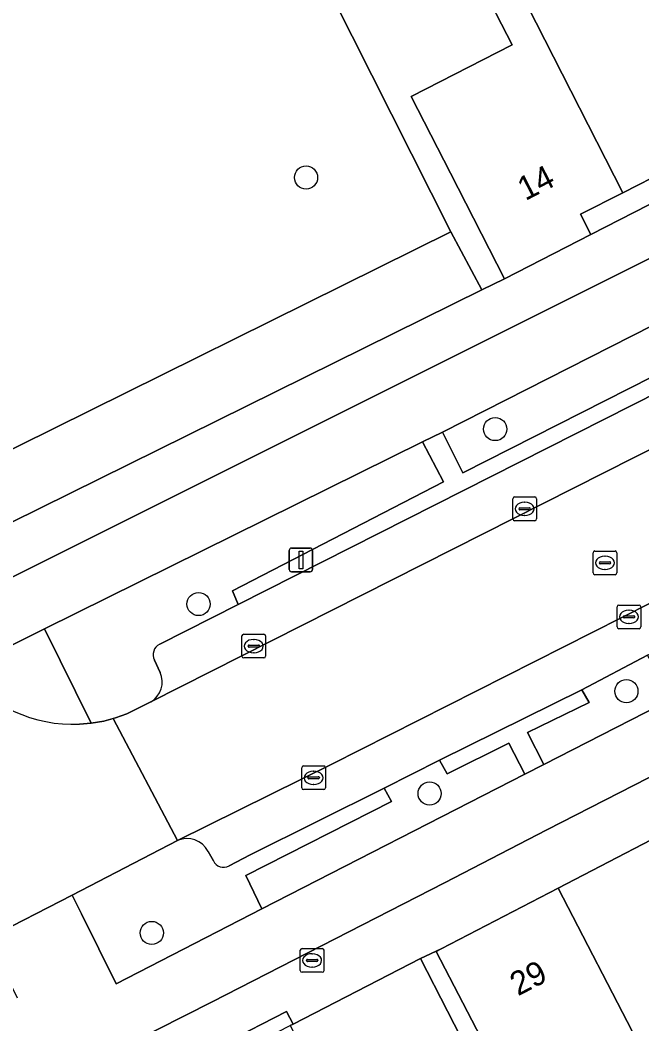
# Model space of a CAD drawing. Extents: x 158086 to 159499, y 382904 to 383981.
# Drawn here: x 159273.87 to 159300.12, y 383335.35 to 383377.74 of the extents above; entities that cross this region are included whole.
import ezdxf

# ---------------------------------------------------------------- set-up
doc = ezdxf.new("R2010")
doc.units = 0
for name, color, linetype in [('IMGEO_Boom', 7, 'Continuous'), ('IMGEO_Brandkraan', 7, 'Continuous'), ('IMGEO_Erf', 7, 'Continuous'), ('IMGEO_Fietspad_gesloten', 7, 'Continuous'), ('IMGEO_Groenvoorziening', 7, 'Continuous'), ('IMGEO_Kolk', 7, 'Continuous'), ('IMGEO_Lichtmast', 7, 'Continuous'), ('IMGEO_Pand', 7, 'Continuous'), ('IMGEO_Pand_nummerreeks', 7, 'Continuous'), ('IMGEO_Parkeervlak_open', 7, 'Continuous'), ('IMGEO_Rijbaan_lokaal_gesloten', 7, 'Continuous'), ('IMGEO_Rioolput', 7, 'Continuous'), ('IMGEO_Voetpad_open', 7, 'Continuous')]:
    doc.layers.add(name, color=color, linetype=linetype)

msp = doc.modelspace()

# ---------------------------------------------------------------- linework, layer by layer
at = {"layer": 'IMGEO_Boom'}
for centre in [(159285.939, 383371.091), (159293.921, 383360.469), (159281.402, 383353.08), (159299.461, 383349.401), (159291.154, 383345.08), (159279.428, 383339.192)]:
    msp.add_circle(centre, 0.489, dxfattribs=at)
at = {"layer": 'IMGEO_Brandkraan'}
for p, q in [((159285.695, 383337.607), (159285.695, 383338.459)), ((159285.77, 383338.533), (159286.622, 383338.533)), ((159286.183, 383338.313), (159286.208, 383338.313)), ((159286.696, 383338.459), (159286.696, 383337.607)), ((159285.954, 383338.027), (159285.954, 383338.039)), ((159286.392, 383337.99), (159285.994, 383337.99)), ((159285.997, 383338.076), (159286.395, 383338.076)), ((159286.438, 383338.039), (159286.438, 383338.027)), ((159286.622, 383337.533), (159285.77, 383337.533)), ((159286.206, 383337.753), (159286.181, 383337.753))]:
    msp.add_line(p, q, dxfattribs=at)
for points in [[(159285.695, 383337.607), (159285.695, 383338.459)], [(159285.77, 383338.533), (159286.622, 383338.533)], [(159286.696, 383338.459), (159286.696, 383337.607)], [(159286.622, 383337.533), (159285.77, 383337.533)]]:
    msp.add_lwpolyline(points, dxfattribs=at)
for centre, radius, start, end in [((159285.772, 383338.457), 0.0765, 91.552, 178.448), ((159285.772, 383338.457), 0.0765, 91.552, 178.448), ((159286.62, 383338.457), 0.0765, 1.552, 88.448), ((159286.62, 383338.457), 0.0765, 1.552, 88.448), ((159285.994, 383338.036), 0.0403, 85.8775, 175.7526), ((159285.991, 383338.026), 0.0366, 178.938, 274.7102), ((159286.395, 383338.033), 0.043, 264.8664, 352.4533), ((159286.399, 383338.038), 0.0386, 1.7309, 96.639), ((159285.772, 383337.609), 0.0765, 181.552, 268.448), ((159285.772, 383337.609), 0.0765, 181.552, 268.448), ((159286.62, 383337.609), 0.0765, 271.552, 358.448), ((159286.62, 383337.609), 0.0765, 271.552, 358.448)]:
    msp.add_arc(centre, radius, start, end, dxfattribs=at)
for centre, major_axis, ratio, start_param, end_param in [((159286.182, 383338.033), (-0.387, 0.002), 0.722429, 4.712389, 7.853982), ((159286.207, 383338.033), (-0.39, 0.002), 0.717154, 1.570796, 4.712389)]:
    msp.add_ellipse(centre, major_axis=major_axis, ratio=ratio, start_param=start_param, end_param=end_param, dxfattribs=at)
at = {"layer": 'IMGEO_Erf'}
for points in [[(159281.216, 383390.3), (159292.048, 383368.798), (159293.355, 383366.345), (159294.315, 383366.815), (159292.041, 383371.268), (159290.382, 383374.514), (159294.639, 383376.688), (159293.281, 383379.348)], [(159297.46, 383326.786), (159291.427, 383338.412), (159291.637, 383338.521), (159290.772, 383338.108), (159293.055, 383333.66)]]:
    msp.add_lwpolyline(points, dxfattribs=at)
msp.add_lwpolyline([(159301.616, 383370.554), (159301.182, 383371.405), (159299.309, 383370.449), (159297.525, 383369.538), (159297.964, 383368.678)], close=True, dxfattribs=at)
at = {"layer": 'IMGEO_Fietspad_gesloten'}
for points in [[(159348.179, 383393.851), (159347.025, 383392.854), (159343.774, 383390.378), (159340.441, 383388.196), (159338.58, 383387.034), (159306.292, 383370.593), (159270, 383352.461), (159264.612, 383349.788), (159238.951, 383337.134), (159221.149, 383328.363), (159220.425, 383328.014), (159219.699, 383327.668), (159218.971, 383327.325)], [(159271.407, 383350.284), (159274.893, 383352.036), (159290.858, 383359.925), (159291.696, 383360.336), (159305.911, 383367.556), (159306.725, 383367.952), (159316.896, 383373.175), (159317.714, 383373.604), (159339.41, 383384.656), (159341.284, 383385.744), (159343.201, 383386.899), (159345.059, 383388.148), (159346.852, 383389.487), (159348.182, 383390.549), (159349.475, 383391.654), (159350.73, 383392.804)], [(159361.66, 383377.708), (159361.27, 383377.602), (159356.778, 383376.719), (159355.912, 383376.536), (159354.949, 383376.242), (159335.88, 383366.671), (159328.627, 383362.965), (159327.819, 383362.552), (159320.271, 383358.694), (159314.83, 383355.949), (159310.436, 383353.733), (159304.729, 383350.794), (159303.907, 383350.371), (159302.084, 383349.432), (159295.982, 383346.305), (159295.173, 383345.89), (159284.079, 383340.204), (159277.922, 383337.049), (159276.456, 383340.004)], [(159067.279, 383266.4), (159070.408, 383267.13), (159072.975, 383267.728), (159075.552, 383268.285), (159078.138, 383268.801), (159094.173, 383272.132), (159119.362, 383277.308), (159135.301, 383280.668), (159144.389, 383282.718), (159157.526, 383286.08), (159180.016, 383292.54), (159201.192, 383299.584), (159214.535, 383304.621), (159229.307, 383310.511), (159254.784, 383322.524), (159256.267, 383323.273), (159257.131, 383323.709), (159257.993, 383324.146), (159258.854, 383324.586), (159281.973, 383336.28), (159291.776, 383341.314), (159296.109, 383343.544), (159315.056, 383353.238), (159354.689, 383373.414)], [(159276.456, 383340.004), (159276.066, 383340.781), (159272.491, 383338.954), (159273.739, 383336.456)]]:
    msp.add_lwpolyline(points, dxfattribs=at)
at = {"layer": 'IMGEO_Groenvoorziening'}
for points in [[(159292.048, 383368.798), (159281.216, 383390.3), (159258.485, 383379.101), (159258.942, 383378.257), (159260.868, 383374.7), (159269.078, 383359.53), (159269.977, 383357.87), (159270.279, 383357.341), (159270.882, 383356.242), (159271.316, 383355.453), (159273.488, 383356.526), (159272.273, 383359.007)], [(159293.355, 383366.345), (159292.048, 383368.798), (159272.273, 383359.007), (159273.488, 383356.526)], [(159300.58, 383362.689), (159300.894, 383362.078), (159301.621, 383362.447), (159303.7, 383363.496), (159303.432, 383364.117), (159306.781, 383365.831), (159305.911, 383367.556), (159291.696, 383360.336), (159292.558, 383358.614)], [(159303.907, 383350.371), (159303.261, 383351.659), (159300.681, 383350.349), (159300.35, 383350.927), (159297.586, 383349.459), (159297.895, 383348.927), (159295.293, 383347.651), (159295.982, 383346.305), (159302.084, 383349.432)], [(159295.173, 383345.89), (159294.492, 383347.211), (159291.895, 383345.909), (159291.566, 383346.494), (159289.232, 383345.303), (159289.552, 383344.744), (159283.402, 383341.62), (159284.079, 383340.204)], [(159282.78, 383334.006), (159285.262, 383335.28), (159285.39, 383335.346), (159285.117, 383335.88), (159282.537, 383334.556)]]:
    msp.add_lwpolyline(points, close=True, dxfattribs=at)
for points in [[(159290.858, 383359.925), (159274.893, 383352.036), (159276.864, 383348.049), (159277.396, 383348.139), (159277.794, 383348.244), (159277.895, 383348.271), (159278.38, 383348.444), (159279.391, 383348.945)], [(159279.761, 383351.389), (159283.076, 383353.066), (159282.84, 383353.633), (159291.738, 383358.236), (159290.858, 383359.925)], [(159279.777, 383350.192), (159279.541, 383350.707)]]:
    msp.add_lwpolyline(points, dxfattribs=at)
for centre, radius, start, end in [((159279.992, 383350.938), 0.507, 117.1488, 207.0938), ((159278.887, 383349.784), 0.979, 300.976, 24.625)]:
    msp.add_arc(centre, radius, start, end, dxfattribs=at)
at = {"layer": 'IMGEO_Kolk'}
for p, q in [((159294.666, 383356.675), (159294.666, 383357.527)), ((159294.741, 383357.601), (159295.593, 383357.601)), ((159295.154, 383357.381), (159295.179, 383357.381)), ((159295.667, 383357.527), (159295.667, 383356.675)), ((159294.925, 383357.095), (159294.925, 383357.107)), ((159295.363, 383357.058), (159294.965, 383357.058)), ((159294.968, 383357.144), (159295.366, 383357.144)), ((159295.409, 383357.107), (159295.409, 383357.095)), ((159295.593, 383356.601), (159294.741, 383356.601)), ((159295.177, 383356.821), (159295.152, 383356.821)), ((159299.069, 383352.113), (159299.069, 383352.965)), ((159299.144, 383353.039), (159299.996, 383353.039)), ((159299.557, 383352.819), (159299.582, 383352.819)), ((159300.07, 383352.965), (159300.07, 383352.113)), ((159299.328, 383352.533), (159299.328, 383352.545)), ((159299.766, 383352.496), (159299.368, 383352.496)), ((159299.371, 383352.582), (159299.769, 383352.582)), ((159299.812, 383352.545), (159299.812, 383352.533)), ((159299.996, 383352.039), (159299.144, 383352.039)), ((159299.58, 383352.259), (159299.555, 383352.259)), ((159283.232, 383350.879), (159283.232, 383351.731)), ((159283.307, 383351.805), (159284.159, 383351.805)), ((159283.72, 383351.585), (159283.745, 383351.585)), ((159284.233, 383351.731), (159284.233, 383350.879)), ((159283.491, 383351.299), (159283.491, 383351.311)), ((159283.929, 383351.262), (159283.531, 383351.262)), ((159283.534, 383351.348), (159283.932, 383351.348)), ((159283.743, 383351.025), (159283.718, 383351.025)), ((159283.975, 383351.311), (159283.975, 383351.299)), ((159284.159, 383350.805), (159283.307, 383350.805)), ((159285.757, 383345.317), (159285.757, 383346.169)), ((159285.832, 383346.243), (159286.684, 383346.243)), ((159286.245, 383346.023), (159286.27, 383346.023)), ((159286.758, 383346.169), (159286.758, 383345.317)), ((159286.016, 383345.737), (159286.016, 383345.749)), ((159286.454, 383345.7), (159286.056, 383345.7)), ((159286.059, 383345.786), (159286.457, 383345.786)), ((159286.5, 383345.749), (159286.5, 383345.737)), ((159286.684, 383345.243), (159285.832, 383345.243)), ((159286.268, 383345.463), (159286.243, 383345.463))]:
    msp.add_line(p, q, dxfattribs=at)
for points in [[(159294.666, 383356.675), (159294.666, 383357.527)], [(159294.741, 383357.601), (159295.593, 383357.601)], [(159295.667, 383357.527), (159295.667, 383356.675)], [(159295.593, 383356.601), (159294.741, 383356.601)], [(159299.069, 383352.113), (159299.069, 383352.965)], [(159299.144, 383353.039), (159299.996, 383353.039)], [(159300.07, 383352.965), (159300.07, 383352.113)], [(159299.996, 383352.039), (159299.144, 383352.039)], [(159283.232, 383350.879), (159283.232, 383351.731)], [(159283.307, 383351.805), (159284.159, 383351.805)], [(159284.233, 383351.731), (159284.233, 383350.879)], [(159284.159, 383350.805), (159283.307, 383350.805)], [(159285.757, 383345.317), (159285.757, 383346.169)], [(159285.832, 383346.243), (159286.684, 383346.243)], [(159286.758, 383346.169), (159286.758, 383345.317)], [(159286.684, 383345.243), (159285.832, 383345.243)]]:
    msp.add_lwpolyline(points, dxfattribs=at)
for centre, radius, start, end in [((159294.743, 383357.525), 0.0765, 91.552, 178.448), ((159294.743, 383357.525), 0.0765, 91.552, 178.448), ((159295.591, 383357.525), 0.0765, 1.552, 88.448), ((159295.591, 383357.525), 0.0765, 1.552, 88.448), ((159294.965, 383357.104), 0.0403, 85.8775, 175.7526), ((159294.962, 383357.094), 0.0366, 178.938, 274.7102), ((159295.366, 383357.101), 0.043, 264.8664, 352.4533), ((159295.37, 383357.106), 0.0386, 1.7309, 96.639), ((159294.743, 383356.677), 0.0765, 181.552, 268.448), ((159294.743, 383356.677), 0.0765, 181.552, 268.448), ((159295.591, 383356.677), 0.0765, 271.552, 358.448), ((159295.591, 383356.677), 0.0765, 271.552, 358.448), ((159299.146, 383352.963), 0.0765, 91.552, 178.448), ((159299.146, 383352.963), 0.0765, 91.552, 178.448), ((159299.994, 383352.963), 0.0765, 1.552, 88.448), ((159299.994, 383352.963), 0.0765, 1.552, 88.448), ((159299.368, 383352.542), 0.0403, 85.8775, 175.7526), ((159299.365, 383352.532), 0.0366, 178.938, 274.7102), ((159299.769, 383352.539), 0.043, 264.8664, 352.4533), ((159299.773, 383352.544), 0.0386, 1.7309, 96.639), ((159299.146, 383352.115), 0.0765, 181.552, 268.448), ((159299.146, 383352.115), 0.0765, 181.552, 268.448), ((159299.994, 383352.115), 0.0765, 271.552, 358.448), ((159299.994, 383352.115), 0.0765, 271.552, 358.448), ((159283.309, 383351.729), 0.0765, 91.552, 178.448), ((159283.309, 383351.729), 0.0765, 91.552, 178.448), ((159284.157, 383351.729), 0.0765, 1.552, 88.448), ((159284.157, 383351.729), 0.0765, 1.552, 88.448), ((159283.531, 383351.308), 0.0403, 85.8775, 175.7526), ((159283.528, 383351.298), 0.0366, 178.938, 274.7102), ((159283.932, 383351.305), 0.043, 264.8664, 352.4533), ((159283.936, 383351.31), 0.0386, 1.7309, 96.639), ((159283.309, 383350.881), 0.0765, 181.552, 268.448), ((159283.309, 383350.881), 0.0765, 181.552, 268.448), ((159284.157, 383350.881), 0.0765, 271.552, 358.448), ((159284.157, 383350.881), 0.0765, 271.552, 358.448), ((159285.834, 383346.167), 0.0765, 91.552, 178.448), ((159285.834, 383346.167), 0.0765, 91.552, 178.448), ((159286.682, 383346.167), 0.0765, 1.552, 88.448), ((159286.682, 383346.167), 0.0765, 1.552, 88.448), ((159286.056, 383345.746), 0.0403, 85.8775, 175.7526), ((159286.053, 383345.736), 0.0366, 178.938, 274.7102), ((159286.457, 383345.743), 0.043, 264.8664, 352.4533), ((159286.461, 383345.748), 0.0386, 1.7309, 96.639), ((159285.834, 383345.319), 0.0765, 181.552, 268.448), ((159285.834, 383345.319), 0.0765, 181.552, 268.448), ((159286.682, 383345.319), 0.0765, 271.552, 358.448), ((159286.682, 383345.319), 0.0765, 271.552, 358.448)]:
    msp.add_arc(centre, radius, start, end, dxfattribs=at)
for centre, major_axis, ratio, start_param, end_param in [((159295.153, 383357.101), (-0.387, 0.002), 0.722429, 4.712389, 7.853982), ((159295.178, 383357.101), (-0.39, 0.002), 0.717154, 1.570796, 4.712389), ((159299.556, 383352.539), (-0.387, 0.002), 0.722429, 4.712389, 7.853982), ((159299.581, 383352.539), (-0.39, 0.002), 0.717154, 1.570796, 4.712389), ((159283.719, 383351.305), (-0.387, 0.002), 0.722429, 4.712389, 7.853982), ((159283.744, 383351.305), (-0.39, 0.002), 0.717154, 1.570796, 4.712389), ((159286.244, 383345.743), (-0.387, 0.002), 0.722429, 4.712389, 7.853982), ((159286.269, 383345.743), (-0.39, 0.002), 0.717154, 1.570796, 4.712389)]:
    msp.add_ellipse(centre, major_axis=major_axis, ratio=ratio, start_param=start_param, end_param=end_param, dxfattribs=at)
at = {"layer": 'IMGEO_Lichtmast'}
for p, q in [((159285.226, 383354.544), (159285.226, 383355.344)), ((159285.226, 383355.344), (159285.226, 383354.544)), ((159285.326, 383355.444), (159286.116, 383355.444)), ((159286.116, 383355.444), (159285.326, 383355.444)), ((159286.216, 383355.344), (159286.216, 383354.544)), ((159286.216, 383354.544), (159286.216, 383355.344)), ((159286.116, 383354.444), (159285.326, 383354.444)), ((159285.326, 383354.444), (159286.116, 383354.444))]:
    msp.add_line(p, q, dxfattribs=at)
msp.add_lwpolyline([(159285.646, 383355.319), (159285.796, 383355.319), (159285.796, 383354.569), (159285.646, 383354.569), (159285.646, 383355.319)], dxfattribs=at)
for centre, start, end in [((159285.326, 383355.344), 90, 180), ((159285.326, 383355.344), 90, 180), ((159286.116, 383355.344), 0, 90), ((159286.116, 383355.344), 360, 90), ((159285.326, 383354.544), 180, 270), ((159285.326, 383354.544), 180, 270), ((159286.116, 383354.544), 270, 0), ((159286.116, 383354.544), 270, 0)]:
    msp.add_arc(centre, 0.1, start, end, dxfattribs=at)
at = {"layer": 'IMGEO_Pand'}
for points in [[(159293.352, 383382.146), (159293.456, 383381.942), (159299.309, 383370.449), (159301.182, 383371.405), (159301.616, 383370.554), (159305.072, 383372.319), (159301.236, 383379.851), (159301.141, 383380.038), (159299.795, 383382.68), (159296.659, 383381.083), (159295.544, 383383.265)], [(159293.352, 383382.146), (159291.085, 383380.988), (159292.203, 383378.798), (159293.281, 383379.348), (159294.639, 383376.688), (159290.382, 383374.514), (159292.041, 383371.268), (159294.315, 383366.815), (159297.964, 383368.678), (159297.525, 383369.538), (159299.309, 383370.449), (159293.456, 383381.942)], [(159299.579, 383334.463), (159302.01, 383329.781), (159304.953, 383331.309), (159308.4, 383333.136), (159302.643, 383344.231), (159296.575, 383341.083), (159299.918, 383334.639)], [(159299.579, 383334.463), (159299.918, 383334.639), (159296.575, 383341.083), (159291.637, 383338.521), (159291.427, 383338.412), (159297.46, 383326.786), (159299.611, 383327.902), (159299.475, 383328.164), (159297.832, 383331.328), (159298.027, 383331.43), (159298.369, 383331.607), (159297.458, 383333.361)], [(159290.772, 383338.108), (159285.39, 383335.346), (159285.262, 383335.28), (159287.676, 383330.658), (159289.804, 383326.568), (159293.573, 383319.351), (159296.678, 383320.972), (159294.758, 383324.648), (159294.271, 383324.394), (159291.967, 383328.805), (159292.443, 383329.053), (159294.534, 383330.141), (159294.807, 383330.283), (159293.055, 383333.66)]]:
    msp.add_lwpolyline(points, close=True, dxfattribs=at)
at = {"layer": 'IMGEO_Parkeervlak_open'}
for points in [[(159326.611, 383375.065), (159322.535, 383373.007), (159314.516, 383368.958), (159311.279, 383367.323), (159303.7, 383363.496), (159301.621, 383362.447), (159300.894, 383362.078), (159283.076, 383353.066), (159279.761, 383351.389)], [(159279.391, 383348.945), (159302.348, 383360.558), (159328.746, 383373.944)], [(159333.041, 383369.564), (159332.509, 383369.361), (159331.298, 383368.757), (159307.836, 383356.841), (159287.022, 383346.325), (159280.511, 383343.092)], [(159282.687, 383342.03), (159283.581, 383342.486), (159289.232, 383345.303), (159291.566, 383346.494), (159297.586, 383349.459), (159300.35, 383350.927), (159306.771, 383354.19), (159309.496, 383355.572), (159313.933, 383357.823), (159319.29, 383360.524)], [(159279.541, 383350.707), (159279.777, 383350.192)], [(159281.803, 383342.636), (159282.025, 383342.242)]]:
    msp.add_lwpolyline(points, dxfattribs=at)
for centre, radius, start, end in [((159279.992, 383350.938), 0.507, 117.1488, 207.0938), ((159278.887, 383349.784), 0.979, 300.976, 24.625), ((159280.916, 383342.183), 0.996, 27.0893, 114.0306), ((159282.448, 383342.424), 0.46, 203.2281, 301.2574)]:
    msp.add_arc(centre, radius, start, end, dxfattribs=at)
at = {"layer": 'IMGEO_Rijbaan_lokaal_gesloten'}
for points in [[(159328.746, 383373.944), (159302.348, 383360.558), (159279.391, 383348.945), (159278.38, 383348.444), (159277.895, 383348.271), (159277.794, 383348.244), (159280.511, 383343.092), (159287.022, 383346.325), (159307.836, 383356.841), (159331.298, 383368.757)], [(159264.181, 383341.413), (159263.918, 383341.176), (159263.517, 383340.875), (159263.092, 383340.61), (159262.811, 383340.452), (159265.391, 383335.421), (159270.855, 383338.18), (159272.491, 383338.954), (159276.066, 383340.781), (159280.511, 383343.092), (159277.794, 383348.244)], [(159277.794, 383348.244), (159277.396, 383348.139), (159276.864, 383348.049), (159276.375, 383348.007)]]:
    msp.add_lwpolyline(points, dxfattribs=at)
msp.add_arc((159276.119, 383354.006), 6.005, 218.309, 272.4438, dxfattribs=at)
at = {"layer": 'IMGEO_Rioolput'}
for p, q in [((159298.056, 383354.394), (159298.056, 383355.246)), ((159298.131, 383355.32), (159298.983, 383355.32)), ((159299.057, 383355.246), (159299.057, 383354.394)), ((159298.315, 383354.814), (159298.315, 383354.826)), ((159298.358, 383354.863), (159298.756, 383354.863)), ((159298.544, 383355.1), (159298.569, 383355.1)), ((159298.799, 383354.826), (159298.799, 383354.814)), ((159298.753, 383354.777), (159298.355, 383354.777)), ((159298.567, 383354.54), (159298.542, 383354.54)), ((159298.983, 383354.32), (159298.131, 383354.32))]:
    msp.add_line(p, q, dxfattribs=at)
for points in [[(159298.056, 383354.394), (159298.056, 383355.246)], [(159298.131, 383355.32), (159298.983, 383355.32)], [(159299.057, 383355.246), (159299.057, 383354.394)], [(159298.983, 383354.32), (159298.131, 383354.32)]]:
    msp.add_lwpolyline(points, dxfattribs=at)
for centre, radius, start, end in [((159298.133, 383355.244), 0.0765, 91.552, 178.448), ((159298.133, 383355.244), 0.0765, 91.552, 178.448), ((159298.981, 383355.244), 0.0765, 1.552, 88.448), ((159298.981, 383355.244), 0.0765, 1.552, 88.448), ((159298.355, 383354.823), 0.0403, 85.8775, 175.7526), ((159298.352, 383354.813), 0.0366, 178.938, 274.7102), ((159298.756, 383354.82), 0.043, 264.8664, 352.4533), ((159298.76, 383354.825), 0.0386, 1.7309, 96.639), ((159298.133, 383354.396), 0.0765, 181.552, 268.448), ((159298.133, 383354.396), 0.0765, 181.552, 268.448), ((159298.981, 383354.396), 0.0765, 271.552, 358.448), ((159298.981, 383354.396), 0.0765, 271.552, 358.448)]:
    msp.add_arc(centre, radius, start, end, dxfattribs=at)
for centre, major_axis, ratio, start_param, end_param in [((159298.543, 383354.82), (-0.387, 0.002), 0.722429, 4.712389, 7.853982), ((159298.568, 383354.82), (-0.39, 0.002), 0.717154, 1.570796, 4.712389)]:
    msp.add_ellipse(centre, major_axis=major_axis, ratio=ratio, start_param=start_param, end_param=end_param, dxfattribs=at)
at = {"layer": 'IMGEO_Voetpad_open'}
for points in [[(159270, 383352.461), (159306.292, 383370.593), (159338.58, 383387.034), (159340.441, 383388.196), (159343.774, 383390.378), (159343.095, 383391.592), (159343.025, 383391.709), (159342.146, 383391.259), (159337.019, 383388.61), (159332.425, 383386.236), (159327.642, 383383.765), (159326.499, 383383.248), (159322.978, 383381.45), (159319.388, 383379.641), (159315.724, 383377.77), (159312.342, 383376.043), (159308.63, 383374.136), (159305.072, 383372.319), (159301.616, 383370.554), (159297.964, 383368.678), (159294.315, 383366.815), (159293.355, 383366.345), (159273.488, 383356.526)], [(159272.6, 383328.774), (159275.142, 383330.079), (159277.683, 383331.384), (159282.78, 383334.006), (159282.537, 383334.556), (159285.117, 383335.88), (159285.39, 383335.346), (159290.772, 383338.108), (159291.637, 383338.521), (159296.575, 383341.083), (159302.643, 383344.231), (159307.67, 383346.838), (159313.303, 383349.76), (159318.605, 383352.511), (159320.682, 383353.589), (159325.479, 383356.077), (159330.644, 383358.757), (159335.811, 383361.438), (159340.977, 383364.117), (159346.143, 383366.797), (159351.309, 383369.477), (159356.896, 383372.376), (159357.09, 383372.367), (159356.258, 383374.11)], [(159354.689, 383373.414), (159315.056, 383353.238), (159296.109, 383343.544), (159291.776, 383341.314), (159281.973, 383336.28), (159258.854, 383324.586), (159257.993, 383324.146), (159257.131, 383323.709), (159256.267, 383323.273), (159254.784, 383322.524), (159229.307, 383310.511), (159214.535, 383304.621), (159201.192, 383299.584), (159180.016, 383292.54), (159157.526, 383286.08), (159144.389, 383282.718), (159135.301, 383280.668), (159119.362, 383277.308), (159094.173, 383272.132), (159078.138, 383268.801), (159075.552, 383268.285), (159072.975, 383267.728), (159070.408, 383267.13), (159067.279, 383266.4)], [(159274.893, 383352.036), (159271.407, 383350.284)], [(159276.375, 383348.007), (159276.864, 383348.049), (159274.893, 383352.036)], [(159289.552, 383344.744), (159289.232, 383345.303), (159283.581, 383342.486), (159282.687, 383342.03)], [(159280.511, 383343.092), (159276.066, 383340.781), (159276.456, 383340.004), (159277.922, 383337.049), (159284.079, 383340.204), (159283.402, 383341.62), (159289.552, 383344.744)], [(159282.025, 383342.242), (159281.803, 383342.636)]]:
    msp.add_lwpolyline(points, dxfattribs=at)
for points in [[(159300.894, 383362.078), (159300.58, 383362.689), (159292.558, 383358.614), (159291.696, 383360.336), (159290.858, 383359.925), (159291.738, 383358.236), (159282.84, 383353.633), (159283.076, 383353.066)], [(159297.586, 383349.459), (159291.566, 383346.494), (159291.895, 383345.909), (159294.492, 383347.211), (159295.173, 383345.89), (159295.982, 383346.305), (159295.293, 383347.651), (159297.895, 383348.927)]]:
    msp.add_lwpolyline(points, close=True, dxfattribs=at)
for centre, radius, start, end in [((159276.119, 383354.006), 6.005, 218.309, 272.4438), ((159280.916, 383342.183), 0.996, 27.0893, 114.0306), ((159282.448, 383342.424), 0.46, 203.2281, 301.2574)]:
    msp.add_arc(centre, radius, start, end, dxfattribs=at)

# ---------------------------------------------------------------- texts
at = {"layer": 'IMGEO_Pand_nummerreeks'}
for s, rotation, p in [('14', 27.0486, (159295.196, 383370.094)), ('29', 27.416, (159294.882, 383336.51))]:
    msp.add_text(s, height=1, rotation=rotation, dxfattribs=at).set_placement(p)

doc.saveas('drawing.dxf')
